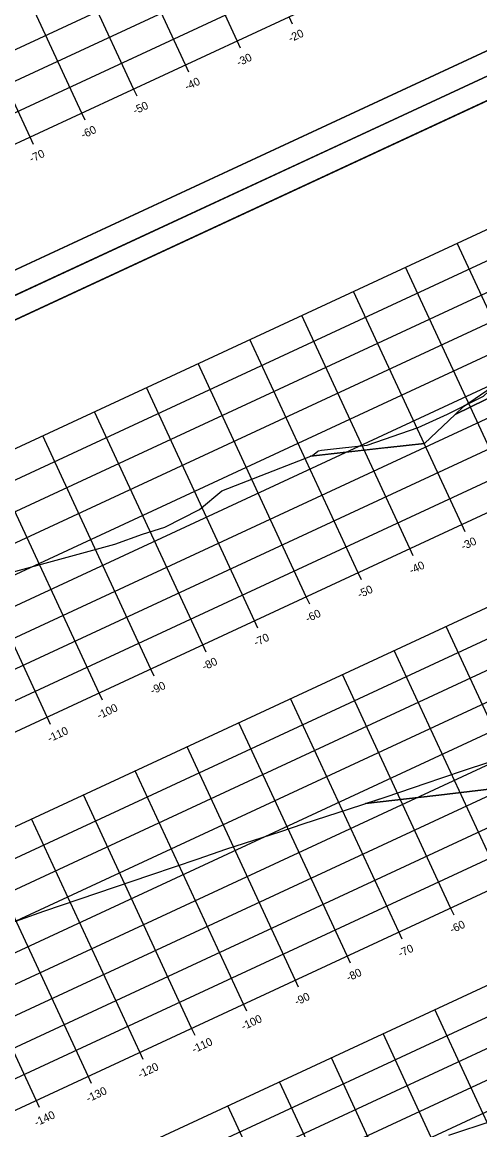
# Model space of a CAD drawing. Extents: x 1354696 to 1366163, y 660729 to 670380.
# Drawn here: x 1365382.7 to 1365462.8, y 665336.9 to 665530.8 of the extents above; entities that cross this region are included whole.
import ezdxf

# ---------------------------------------------------------------- set-up
doc = ezdxf.new("R2010")
doc.units = 0
for name, color, linetype in [('R_Alt Surface', 7, 'Continuous'), ('R_Axis', 7, 'Continuous'), ('R_Axis Annot', 7, 'Continuous'), ('R_Border', 7, 'Continuous'), ('R_Exist Surface', 7, 'Continuous'), ('R_Fin Surface', 7, 'Continuous'), ('R_Grid', 7, 'Continuous'), ('R_No Plot', 7, 'Continuous'), ('R_Xsect Slope', 7, 'Continuous')]:
    doc.layers.add(name, color=color, linetype=linetype)

msp = doc.modelspace()

# ---------------------------------------------------------------- linework, layer by layer
at = {"layer": 'R_Alt Surface'}
msp.add_lwpolyline([(1365458.47, 665462.14), (1365469.18, 665467.37), (1365468.78, 665468.24), (1365479.08, 665472.18), (1365489.39, 665476.11), (1365489.8, 665475.25), (1365501.09, 665479.56)], dxfattribs=at)
at = {"layer": 'R_Axis'}
for p, q in [((1365311.48, 665476.98), (1365583.58, 665603.31)), ((1365429.98, 665530.45), (1365429.39, 665531.72)), ((1365420.91, 665526.24), (1365420.32, 665527.51)), ((1365411.84, 665522.03), (1365411.25, 665523.3)), ((1365350.78, 665392.32), (1365622.89, 665518.65)), ((1365402.77, 665517.82), (1365402.18, 665519.09)), ((1365393.7, 665513.6), (1365393.11, 665514.87)), ((1365384.63, 665509.39), (1365384.04, 665510.66)), ((1365376.05, 665337.9), (1365648.15, 665464.23)), ((1365460.21, 665441.58), (1365459.63, 665442.85)), ((1365451.14, 665437.37), (1365450.56, 665438.64)), ((1365442.07, 665433.16), (1365441.49, 665434.43)), ((1365433, 665428.95), (1365432.41, 665430.22)), ((1365423.93, 665424.74), (1365423.34, 665426)), ((1365414.86, 665420.52), (1365414.27, 665421.79)), ((1365405.79, 665416.31), (1365405.2, 665417.58)), ((1365396.72, 665412.1), (1365396.13, 665413.37)), ((1365387.65, 665407.89), (1365387.06, 665409.16)), ((1365458.27, 665374.53), (1365457.68, 665375.8)), ((1365449.2, 665370.31), (1365448.61, 665371.58)), ((1365440.13, 665366.1), (1365439.54, 665367.37)), ((1365431.06, 665361.89), (1365430.47, 665363.16)), ((1365421.99, 665357.68), (1365421.4, 665358.95)), ((1365412.92, 665353.47), (1365412.33, 665354.74)), ((1365403.85, 665349.26), (1365403.26, 665350.53)), ((1365394.78, 665345.05), (1365394.19, 665346.32)), ((1365385.71, 665340.84), (1365385.12, 665342.11))]:
    msp.add_line(p, q, dxfattribs=at)
at = {"layer": 'R_Border'}
for p, q in [((1365599.42, 665588.61), (1365312.64, 665455.47)), ((1365315.96, 665448.32), (1365602.74, 665581.47)), ((1365454.41, 665512.31), (1365454.41, 665512.31)), ((1365454.41, 665512.31), (1365454.41, 665512.31))]:
    msp.add_line(p, q, dxfattribs=at)
at = {"layer": 'R_Exist Surface'}
for points in [[(1365375.05, 665432.98), (1365398.88, 665439.45), (1365403.7, 665441.15), (1365407.63, 665442.42), (1365413.71, 665445.51), (1365417.59, 665448.77), (1365433.49, 665454.93), (1365434.42, 665455.69), (1365434.56, 665455.75), (1365435.04, 665455.85), (1365438.23, 665456.22), (1365443.09, 665456.73), (1365451.98, 665459.82), (1365457.1, 665462.19), (1365459.56, 665463.38), (1365462.95, 665465.11)], [(1365375.94, 665371.47), (1365386.47, 665375.2), (1365405.2, 665381.59), (1365413.46, 665384.39), (1365418.3, 665386.04), (1365427.94, 665389.16), (1365431.88, 665390.47), (1365442.14, 665393.83), (1365446.22, 665395.16), (1365453.57, 665397.67), (1365455.98, 665398.47), (1365460.46, 665399.97), (1365463.84, 665401.09)], [(1365457.37, 665336.01), (1365465.12, 665338.55)]]:
    msp.add_lwpolyline(points, dxfattribs=at)
at = {"layer": 'R_Fin Surface'}
for points in [[(1365433.14, 665454.8), (1365446.58, 665456.32), (1365446.68, 665456.34), (1365453.09, 665457.06), (1365458.47, 665462.14), (1365459.95, 665463.53), (1365464.97, 665466.97), (1365468.71, 665468.4), (1365479.01, 665472.33), (1365489.32, 665476.26), (1365493.06, 665477.69), (1365498.92, 665479.31), (1365501.09, 665479.56), (1365508.04, 665480.35)], [(1365442.79, 665394.04), (1365455.07, 665395.46), (1365455.59, 665395.52), (1365464.91, 665396.6), (1365472.22, 665397.38), (1365478.91, 665403.69), (1365479.47, 665404.07), (1365488.95, 665410.56), (1365494.57, 665412.7), (1365504.87, 665416.63), (1365515.17, 665420.57), (1365520.79, 665422.71), (1365532.16, 665425.85), (1365532.52, 665425.95), (1365540.21, 665426.82), (1365544.62, 665430.99)]]:
    msp.add_lwpolyline(points, dxfattribs=at)
at = {"layer": 'R_Grid'}
for p, q in [((1365305.16, 665490.58), (1365577.27, 665616.91)), ((1365307.27, 665486.05), (1365579.37, 665612.38)), ((1365309.37, 665481.51), (1365581.48, 665607.84)), ((1365311.48, 665476.98), (1365583.58, 665603.31)), ((1365420.32, 665527.51), (1365401.37, 665568.32)), ((1365411.25, 665523.3), (1365392.3, 665564.11)), ((1365331.83, 665433.13), (1365603.94, 665559.46)), ((1365402.18, 665519.09), (1365383.23, 665559.9)), ((1365333.94, 665428.6), (1365606.04, 665554.93)), ((1365393.11, 665514.87), (1365374.16, 665555.69)), ((1365336.05, 665424.06), (1365608.15, 665550.39)), ((1365384.04, 665510.66), (1365365.09, 665551.48)), ((1365338.15, 665419.53), (1365610.25, 665545.86)), ((1365340.26, 665414.99), (1365612.36, 665541.32)), ((1365342.36, 665410.46), (1365614.47, 665536.79)), ((1365344.47, 665405.92), (1365616.57, 665532.25)), ((1365346.57, 665401.39), (1365618.68, 665527.72)), ((1365348.68, 665396.85), (1365620.78, 665523.18)), ((1365350.78, 665392.32), (1365622.89, 665518.65)), ((1365357.1, 665378.71), (1365629.2, 665505.04)), ((1365359.21, 665374.18), (1365631.31, 665500.51)), ((1365361.31, 665369.64), (1365633.42, 665495.97)), ((1365363.42, 665365.11), (1365635.52, 665491.44)), ((1365477.77, 665451.27), (1365458.82, 665492.09)), ((1365365.52, 665360.57), (1365637.63, 665486.9)), ((1365468.7, 665447.06), (1365449.75, 665487.88)), ((1365459.63, 665442.85), (1365440.68, 665483.66)), ((1365367.63, 665356.04), (1365639.73, 665482.37)), ((1365450.56, 665438.64), (1365431.61, 665479.45)), ((1365369.73, 665351.5), (1365641.84, 665477.83)), ((1365441.49, 665434.43), (1365422.54, 665475.24)), ((1365371.84, 665346.97), (1365643.94, 665473.3)), ((1365432.41, 665430.22), (1365413.47, 665471.03)), ((1365373.94, 665342.43), (1365646.05, 665468.76)), ((1365423.34, 665426), (1365404.4, 665466.82)), ((1365376.05, 665337.9), (1365648.15, 665464.23)), ((1365414.27, 665421.79), (1365395.33, 665462.61)), ((1365405.2, 665417.58), (1365386.25, 665458.4)), ((1365396.13, 665413.37), (1365377.18, 665454.19)), ((1365387.06, 665409.16), (1365368.11, 665449.98)), ((1365382.37, 665324.29), (1365654.47, 665450.62)), ((1365384.47, 665319.76), (1365656.58, 665446.09)), ((1365386.58, 665315.22), (1365658.68, 665441.55)), ((1365388.68, 665310.69), (1365660.79, 665437.02)), ((1365390.79, 665306.15), (1365662.89, 665432.48)), ((1365475.82, 665384.22), (1365456.87, 665425.03)), ((1365466.75, 665380.01), (1365447.8, 665420.82)), ((1365457.68, 665375.8), (1365438.73, 665416.61)), ((1365448.61, 665371.58), (1365429.66, 665412.4)), ((1365439.54, 665367.37), (1365420.59, 665408.19)), ((1365430.47, 665363.16), (1365411.52, 665403.98)), ((1365421.4, 665358.95), (1365402.45, 665399.77)), ((1365412.33, 665354.74), (1365393.38, 665395.56)), ((1365403.26, 665350.53), (1365384.31, 665391.34)), ((1365394.19, 665346.32), (1365375.24, 665387.13)), ((1365385.12, 665342.11), (1365366.17, 665382.92)), ((1365473.88, 665317.16), (1365454.93, 665357.98)), ((1365464.81, 665312.95), (1365445.86, 665353.77)), ((1365455.74, 665308.74), (1365436.79, 665349.56)), ((1365446.67, 665304.53), (1365427.72, 665345.35)), ((1365437.6, 665300.32), (1365418.65, 665341.13))]:
    msp.add_line(p, q, dxfattribs=at)
at = {"layer": 'R_No Plot'}
for p in [(1365303.07, 665446.63), (1365303.07, 665446.64)]:
    msp.add_line(p, (1365605.41, 665587), dxfattribs=at)
for points in [[(1365213.23, 665640.13), (1365515.58, 665780.5), (1365605.41, 665587), (1365303.07, 665446.63)], [(1365438.29, 665740.33), (1365456.09, 665748.59), (1365460.25, 665739.63), (1365474.86, 665746.41), (1365495.91, 665756.18), (1365507.87, 665730.69), (1365528.92, 665740.47), (1365599.42, 665588.61), (1365312.64, 665455.47), (1365226.13, 665641.82)], [(1365303.07, 665446.63), (1365605.41, 665587), (1365695.25, 665393.5), (1365392.91, 665253.13)], [(1365528.13, 665546.83), (1365545.93, 665555.09), (1365550.09, 665546.13), (1365564.7, 665552.91), (1365585.74, 665562.68), (1365597.71, 665537.19), (1365618.76, 665546.97), (1365689.26, 665395.11), (1365402.48, 665261.97), (1365315.96, 665448.32)]]:
    msp.add_lwpolyline(points, close=True, dxfattribs=at)
at = {"layer": 'R_Xsect Slope'}
for points in [[(1365460.19, 665463.7), (1365462.95, 665465.11), (1365463.45, 665465.33), (1365465.2, 665466.98), (1365466.44, 665467.45), (1365467.08, 665467.7), (1365475.24, 665470.83), (1365477.4, 665471.66), (1365487.43, 665475.51), (1365489.27, 665476.22), (1365489.33, 665476.24), (1365489.39, 665476.11), (1365479.08, 665472.18), (1365468.78, 665468.24), (1365469.18, 665467.37), (1365458.47, 665462.14), (1365459.95, 665463.53)], [(1365434.42, 665455.69), (1365434.56, 665455.75), (1365435.04, 665455.85), (1365438.23, 665456.22), (1365443.09, 665456.73), (1365451.98, 665459.82), (1365457.1, 665462.19), (1365459.56, 665463.38), (1365460.19, 665463.7), (1365459.95, 665463.53), (1365458.47, 665462.14), (1365453.09, 665457.06), (1365446.68, 665456.34), (1365433.14, 665454.8), (1365433.49, 665454.93)], [(1365472.22, 665397.38), (1365464.91, 665396.6), (1365455.59, 665395.52), (1365455.07, 665395.46), (1365442.79, 665394.04), (1365446.22, 665395.16), (1365453.57, 665397.67), (1365455.98, 665398.47), (1365460.46, 665399.97), (1365463.84, 665401.09), (1365466.97, 665402.13), (1365466.97, 665402.13), (1365469.12, 665402.38), (1365475.34, 665403.11), (1365478.66, 665403.5), (1365478.72, 665403.51), (1365478.72, 665403.51)]]:
    msp.add_lwpolyline(points, close=True, dxfattribs=at)

# ---------------------------------------------------------------- texts
at = {"layer": 'R_Axis Annot'}
for s, p in [('-20', (1365429.65, 665527.21)), ('-30', (1365420.58, 665523)), ('-40', (1365411.51, 665518.79)), ('-50', (1365402.44, 665514.58)), ('-60', (1365393.34, 665510.35)), ('-70', (1365384.3, 665506.16)), ('-30', (1365459.89, 665438.34)), ('-40', (1365450.82, 665434.13)), ('-50', (1365441.75, 665429.92)), ('-60', (1365432.65, 665425.69)), ('-70', (1365423.61, 665421.5)), ('-80', (1365414.54, 665417.29)), ('-90', (1365405.47, 665413.07)), ('-100', (1365396.14, 665408.74)), ('-110', (1365387.48, 665404.72)), ('-60', (1365457.91, 665371.27)), ('-70', (1365448.87, 665367.08)), ('-80', (1365439.8, 665362.87)), ('-90', (1365430.73, 665358.65)), ('-100', (1365421.4, 665354.32)), ('-110', (1365412.74, 665350.3)), ('-120', (1365403.31, 665345.92)), ('-130', (1365394.24, 665341.71)), ('-140', (1365385.17, 665337.5))]:
    msp.add_text(s, height=1.4, rotation=24.9042, dxfattribs=at).set_placement(p)

doc.saveas('drawing.dxf')
